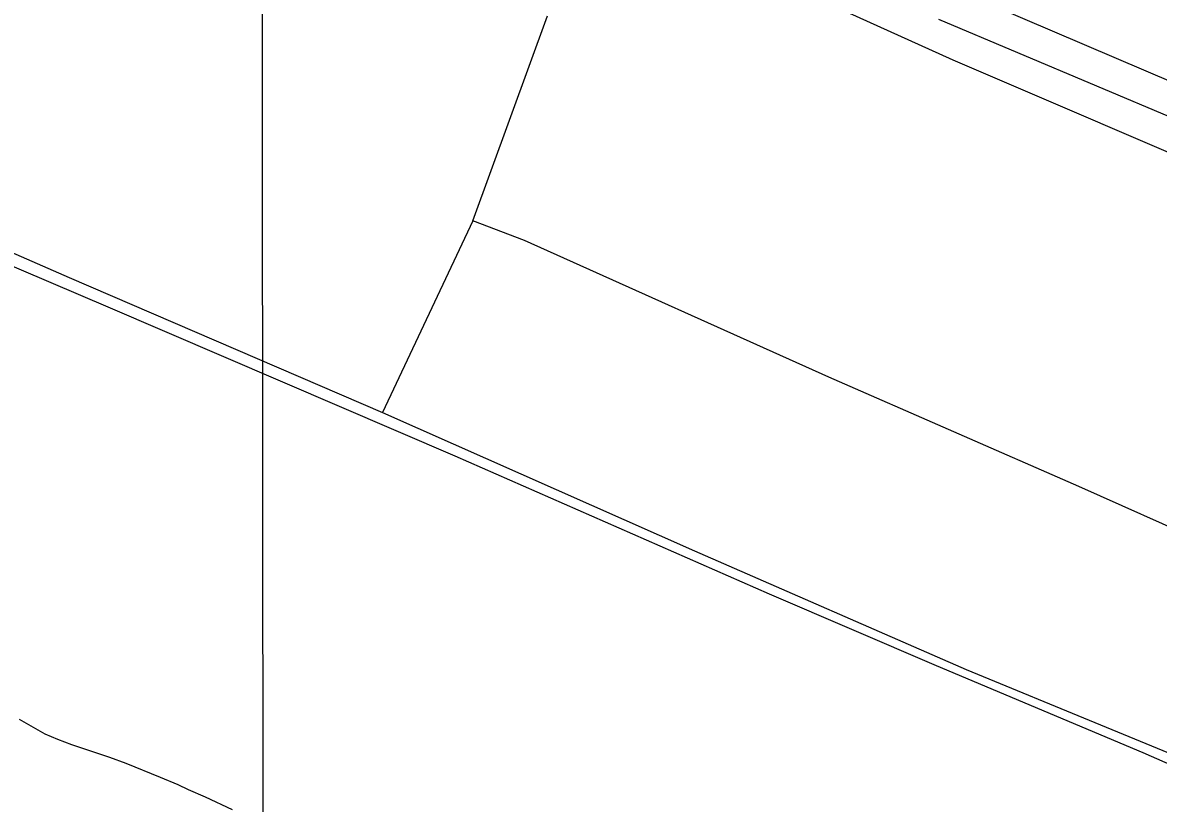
# Model space of a CAD drawing. Extents: x 3297735 to 3335592, y 670436 to 695807.
# Drawn here: x 3306877 to 3307973, y 689237 to 689991 of the extents above; entities that cross this region are included whole.
import ezdxf

# ---------------------------------------------------------------- set-up
doc = ezdxf.new("R2010")
doc.units = 0
for name, color, linetype in [('V-DTCH-CNTR', 7, 'Continuous'), ('V-GRID-MAJR', 7, 'Continuous'), ('V-SITE-VEGE', 7, 'Continuous'), ('V-TOPO-SHOR', 7, 'Continuous')]:
    doc.layers.add(name, color=color, linetype=linetype)

msp = doc.modelspace()

# ---------------------------------------------------------------- linework, layer by layer
at = {"layer": 'V-DTCH-CNTR'}
for q in [(3307383.6, 689998.1), (3307224.5, 689614.8)]:
    msp.add_line((3307311.6, 689800), q, dxfattribs=at)
for points in [[(3307784.9, 690020.5), (3308135.6, 689870.4), (3308491.4, 689716.6), (3308583.1, 689678.6)], [(3308648.1, 689584.1), (3308622.5, 689594.3), (3308508.2, 689641.4), (3308312, 689724.7), (3308059.9, 689833.2), (3307775.5, 689955.3), (3307672.1, 690001.9)], [(3306628.1, 689873.7), (3306922, 689745.3), (3307224.5, 689614.8)], [(3308517.9, 689273.9), (3308380.9, 689330.9), (3308141.9, 689434), (3307896.8, 689543.3), (3307655.3, 689649.1), (3307361.4, 689781), (3307311.6, 689800)], [(3307224.5, 689614.8), (3307525.5, 689481.4), (3307788, 689366.6), (3308047.2, 689259.7), (3308369, 689122.2), (3308434.5, 689098.6), (3308443.2, 689095.4)]]:
    msp.add_lwpolyline(points, dxfattribs=at)
at = {"layer": 'V-GRID-MAJR'}
msp.add_lwpolyline([(3307105.3, 694001.9), (3307106.4, 692472.4), (3307108.3, 689887), (3307111.1, 686088.6), (3307113, 683471.2), (3307115.1, 680535), (3307117.1, 677726.2), (3307118.2, 676226.1), (3307118.5, 675817.3)], dxfattribs=at)
at = {"layer": 'V-SITE-VEGE'}
msp.add_lwpolyline([(3306873.5, 689318.8), (3306898.4, 689304.7), (3306910.5, 689299.3), (3306924.1, 689294.3), (3306960.8, 689282.1), (3306976.5, 689276.2), (3307009.9, 689262.8), (3307026.8, 689255.7), (3307036.8, 689250.8), (3307053.3, 689243.7), (3307079.4, 689231.6)], dxfattribs=at)
at = {"layer": 'V-TOPO-SHOR'}
for points in [[(3309153.6, 688803.1), (3309152.9, 688810.5), (3309153.4, 688845.6), (3309163.7, 688897.2), (3309191.6, 688951.2), (3309204.1, 688966.8), (3309220.2, 688996.5), (3309232.5, 689061.2), (3309239.1, 689098), (3309249, 689119.8), (3309268.7, 689147.6), (3309322.6, 689245.1), (3309337.9, 689280), (3309339.9, 689294.9), (3309336.5, 689308.1), (3309330.5, 689317.8), (3309318.4, 689325.8), (3309199.8, 689379.1), (3309019.2, 689456), (3308782.8, 689558.2), (3308561.3, 689655), (3308353.7, 689744.5), (3308066.7, 689865.7), (3307761.4, 689994.3)], [(3306736.6, 689812), (3306959.2, 689717.1), (3307294.4, 689573), (3307597.9, 689439.9), (3307758.9, 689370.5), (3307958.6, 689286.6), (3308190.8, 689184.5), (3308413.4, 689088.7), (3308621.1, 689004.6), (3308874.4, 688895.1), (3309078.5, 688804.9), (3309110.2, 688794.8), (3309121.7, 688793.7), (3309153.6, 688803.1)]]:
    msp.add_lwpolyline(points, dxfattribs=at)

doc.saveas('drawing.dxf')
